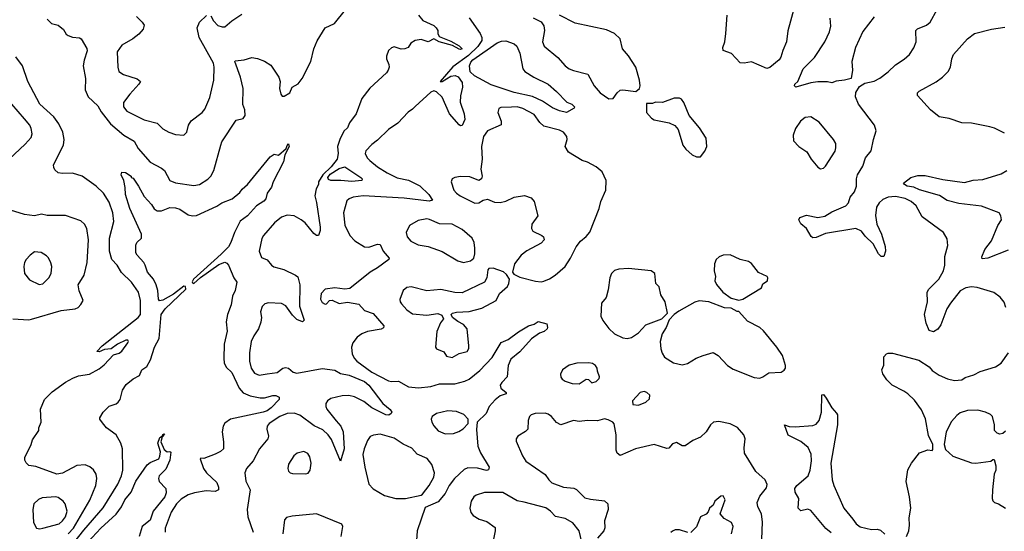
# Model space of a CAD drawing. Extents: x 1468344 to 1613994, y 525695 to 643861.
# Tile 407 of 427: x 1593431 to 1600407, y 617182 to 620802. Entities that reach past the tile are written whole.
import ezdxf

# ---------------------------------------------------------------- set-up
doc = ezdxf.new("R2010")
doc.units = 0

msp = doc.modelspace()

# ---------------------------------------------------------------- linework, layer by layer
at = {"layer": '0CON10XD'}
for points in [[(1594258, 620825), (1594300, 620785), (1594312.3, 620762.3), (1594305, 620734), (1594275, 620699.2), (1594233, 620667), (1594155, 620620.6), (1594121.9, 620575), (1594125.7, 620465), (1594134, 620435), (1594166.7, 620415), (1594264.3, 620384.3), (1594286, 620365), (1594276.2, 620345), (1594211.1, 620275), (1594167.8, 620215), (1594165.6, 620185), (1594190.8, 620155), (1594312.9, 620092.9), (1594405, 620070.6), (1594445, 620030), (1594486.7, 620005), (1594535, 619989.4), (1594595, 619985.8), (1594615, 620006.7), (1594628, 620055), (1594645, 620086.7), (1594724, 620145), (1594742.1, 620167.9), (1594779.2, 620250.8), (1594805.7, 620374.3), (1594810, 620465), (1594804.4, 620495), (1594702.9, 620675), (1594688.9, 620745), (1594705.8, 620785), (1594755, 620832.5)], [(1594785, 620828.6), (1594803.9, 620793.9), (1594835, 620760), (1594865, 620750.8), (1594885, 620752), (1594933.3, 620795), (1595005, 620842)], [(1594855.8, 619914.2), (1594863, 619937), (1594965, 620090), (1595015, 620103.8), (1595028.6, 620125), (1595025.6, 620165), (1595013, 620203), (1595015.3, 620315.3), (1594995.5, 620394.5), (1594954.5, 620505), (1594958, 620512), (1595022.7, 620517.3), (1595075, 620535.6), (1595115, 620527.7), (1595165, 620507.7), (1595210.7, 620480.7), (1595266.4, 620396.4), (1595276, 620365), (1595271.2, 620315), (1595281.2, 620275), (1595291.7, 620261.7), (1595305, 620261.2), (1595345, 620284.2), (1595362.5, 620325), (1595405, 620348.6), (1595432.9, 620385), (1595494.4, 620505.6), (1595515.8, 620595), (1595538.3, 620651.7), (1595595, 620743.3), (1595661.2, 620775), (1595739.1, 620870.9)], [(1596257.1, 620835), (1596287, 620797), (1596365, 620760.8), (1596382, 620745), (1596394, 620725), (1596392.5, 620705), (1596403.5, 620683.5), (1596485, 620650.8), (1596545, 620616), (1596565.8, 620595), (1596555, 620590), (1596545, 620593.5), (1596498.3, 620618.3), (1596403.3, 620645), (1596365, 620665.7), (1596325, 620644.2), (1596275, 620662.9), (1596232.5, 620655), (1596203.3, 620635), (1596183.3, 620605), (1596160, 620595), (1596134.1, 620594.1), (1596085, 620608.8), (1596066.1, 620603.9), (1596044, 620585), (1596028.8, 620545), (1596030, 620525), (1596046.7, 620485), (1596048.8, 620465), (1596042, 620445), (1596029.2, 620425), (1595912, 620318), (1595855.6, 620245), (1595815.6, 620135), (1595768.3, 620071.7), (1595753.8, 620036.2), (1595727.1, 620012.9), (1595698.9, 619955), (1595682.2, 619905), (1595688.1, 619855), (1595679.4, 619815), (1595638.1, 619761.9), (1595579.4, 619705), (1595547.5, 619655), (1595548, 619635), (1595532, 619605), (1595521.4, 619555), (1595535, 619507.5), (1595561.1, 619335), (1595560.3, 619309.7), (1595548.8, 619275), (1595535, 619274.2), (1595515, 619288.1), (1595453.6, 619363.6), (1595426.4, 619386.4), (1595375, 619412.9), (1595325, 619418.4), (1595285, 619404.8), (1595235.7, 619365), (1595157.7, 619275), (1595146.4, 619253.6), (1595127.8, 619165), (1595145, 619120), (1595185, 619102.5), (1595214.4, 619065), (1595232.3, 619052.3), (1595303.3, 619033.3), (1595386.2, 618995), (1595401.5, 618981.5), (1595415.4, 618925.4), (1595414.6, 618774.6), (1595446, 618675), (1595435, 618663.8), (1595395, 618681.2), (1595365, 618710), (1595316.6, 618776.6), (1595285.9, 618794.1), (1595195, 618798.9), (1595168.7, 618791.3), (1595147.9, 618772.1), (1595137.1, 618735), (1595143.6, 618693.6), (1595138.8, 618661.2), (1595122.1, 618615), (1595089.1, 618565), (1595072.1, 618525), (1595060.5, 618445), (1595060, 618385), (1595070, 618335), (1595095, 618301.2), (1595127.7, 618287.7), (1595183.6, 618296.4), (1595255.3, 618304.7), (1595296.2, 618335), (1595315, 618341.1), (1595335, 618335.6), (1595368.4, 618308.4), (1595395, 618301.1), (1595575, 618334.2), (1595665, 618320.8), (1595705, 618298.8), (1595765.8, 618285.8), (1595875, 618241.8), (1595905.4, 618215), (1596005, 618086.2), (1596055, 618042.5), (1596066.7, 618025), (1596062.5, 618015), (1596046.4, 618003.6), (1596025, 618006), (1595926.7, 618055), (1595869.5, 618099.5), (1595803.8, 618133.8), (1595762.6, 618142.6), (1595715, 618141.2), (1595635, 618121.8), (1595611.8, 618105), (1595600.4, 618085), (1595599.6, 618065), (1595607.3, 618045), (1595673.5, 617963.5), (1595706.8, 617925), (1595722.7, 617885), (1595730.4, 617765), (1595705, 617677.5), (1595641.4, 617831.4), (1595617.7, 617865), (1595579.3, 617899.3), (1595517.5, 617927.5), (1595415, 618003.9), (1595375, 618018.2), (1595325, 618016.1), (1595275, 617994.7), (1595199.1, 617945), (1595185.4, 617925), (1595181.2, 617905), (1595194.4, 617855), (1595190, 617835), (1595131.2, 617765), (1595085, 617680.8), (1595037.5, 617625), (1595027.1, 617595), (1595034.1, 617535.9), (1595063.3, 617475), (1595042.5, 617335), (1595046.6, 617285), (1595084.4, 617175)], [(1597605, 620242.5), (1597635, 620243.8), (1597663.3, 620285), (1597685, 620303.3), (1597705, 620306.2), (1597796.4, 620293.6), (1597822.5, 620315), (1597826.2, 620335), (1597822, 620375), (1597795.8, 620465), (1597745.4, 620545.4), (1597702.5, 620595), (1597686.1, 620666.1), (1597644.1, 620704.1), (1597589.1, 620729.1), (1597367, 620777), (1597255, 620834.4)], [(1598918.6, 620885), (1598873.9, 620723.9), (1598863.8, 620645), (1598836.7, 620585), (1598823.9, 620536.1), (1598811.7, 620518.3), (1598746.1, 620463.9), (1598725, 620456.7), (1598615, 620503.8), (1598563.6, 620493.6), (1598535, 620496.7), (1598473.6, 620563.6), (1598414.3, 620584.3), (1598412.9, 620605), (1598425.8, 620645), (1598432.9, 620705), (1598443.3, 620835)], [(1599485, 620822), (1599405, 620718), (1599352.7, 620605), (1599325.7, 620505), (1599332, 620445), (1599323, 620387), (1599275, 620373.8), (1599215, 620368), (1599185, 620356.2), (1599155, 620362), (1599085, 620362), (1599035.8, 620355.8), (1598930, 620325), (1598920, 620335), (1598923.8, 620345), (1598943.3, 620365), (1598981.2, 620455), (1599015, 620486.7), (1599061.2, 620535), (1599134.4, 620645.6), (1599168.6, 620715), (1599177.1, 620755), (1599173.2, 620813.2)], [(1600418.1, 618765), (1600405, 618803.3), (1600378.3, 618838.3), (1600332.1, 618872.1), (1600215, 618907.7), (1600175, 618910.8), (1600135.3, 618904.7), (1600095, 618882.9), (1600024.4, 618795), (1600000, 618755), (1599956.3, 618643.7), (1599936.8, 618613.2), (1599905, 618593.8), (1599875, 618603.3), (1599852.2, 618655), (1599840.5, 618715), (1599863.1, 618805), (1599861.4, 618875), (1599872.5, 618895), (1599943.1, 618965), (1599976.9, 619025), (1599985.6, 619065), (1599984.6, 619125.4), (1600006.7, 619205), (1600001.3, 619251.3), (1599975.4, 619295.4), (1599825, 619407.5), (1599782.5, 619485), (1599746.7, 619515), (1599705, 619536.4), (1599635, 619549.7), (1599585, 619547.2), (1599545, 619528.5), (1599520, 619505), (1599501.8, 619475), (1599494, 619416), (1599504.1, 619355), (1599536.1, 619285), (1599562.7, 619197.3), (1599564.3, 619165), (1599553.6, 619126.4), (1599535, 619126.7), (1599515, 619146), (1599476.9, 619216.9), (1599420.4, 619270.4), (1599395, 619305.8), (1599355, 619324.3), (1599140.5, 619289.5), (1599075, 619260), (1599049.5, 619259.5), (1599037.7, 619267.7), (1599005, 619323.8), (1598965, 619356.7), (1598951.2, 619385), (1598958, 619402), (1599005, 619418.1), (1599085, 619403.3), (1599135, 619411.5), (1599185, 619441.8), (1599284.2, 619485.8), (1599303.5, 619506.5), (1599313.6, 619546.4), (1599345.4, 619585), (1599359.6, 619625), (1599359.2, 619675), (1599366, 619704), (1599403.6, 619766.4), (1599424.3, 619825), (1599462.9, 619875), (1599479.2, 619955), (1599498.8, 620015), (1599486.2, 620055), (1599374.2, 620205), (1599352, 620255), (1599354, 620286), (1599381.7, 620328.3), (1599418.3, 620351.7), (1599485, 620367.5), (1599525, 620388.6), (1599585, 620431.9), (1599635, 620483.1), (1599697.6, 620522.4), (1599734.3, 620555), (1599766.9, 620603.1), (1599782.2, 620645), (1599779.2, 620725), (1599792.8, 620737.2), (1599855, 620763.5), (1599880.6, 620785), (1599930.8, 620875)], [(1593625, 620806.7), (1593657.5, 620775), (1593704.1, 620764.1), (1593742.1, 620732.1), (1593760.7, 620700.7), (1593775, 620689.2), (1593805, 620677.5), (1593855, 620673.3), (1593866.1, 620666.1), (1593907.7, 620597.7), (1593909.2, 620580.8), (1593886.9, 620515), (1593880, 620475), (1593896.5, 620385), (1593895.7, 620305), (1593915.6, 620255), (1593985, 620192), (1594009.2, 620149.2), (1594074.5, 620065), (1594168.9, 619985), (1594242.9, 619942.9), (1594269.9, 619889.9), (1594354.7, 619794.7), (1594435, 619752.5), (1594456.2, 619735), (1594495, 619664.2), (1594535, 619647.1), (1594665, 619628.6), (1594705, 619636.7), (1594765, 619674.3), (1594785.6, 619695), (1594805.5, 619735), (1594855.8, 619914.2)], [(1596614.5, 620814.5), (1596693.8, 620705), (1596704.8, 620675), (1596705.4, 620654.6), (1596677.9, 620612.1), (1596610.9, 620549.1), (1596500.7, 620469.3), (1596410, 620365), (1596425, 620364.5), (1596485, 620401.6), (1596517.2, 620407.2), (1596538.5, 620398.5), (1596566.4, 620356.4), (1596568.5, 620325), (1596553.1, 620263.1), (1596552, 620218), (1596580, 620135), (1596584.3, 620095), (1596565, 620053.3), (1596555, 620050), (1596545, 620058.8), (1596475.6, 620135), (1596425, 620252.9), (1596385, 620292.2), (1596365, 620297.5), (1596345, 620289.4), (1596232.2, 620187.8), (1596215, 620168.5), (1596182.8, 620147.2), (1596110.4, 620069.6), (1596045, 620024.9), (1595965, 619948.8), (1595925, 619919.3), (1595883.7, 619875), (1595877.8, 619855), (1595892.2, 619825), (1595911.9, 619805), (1595965, 619761.8), (1596035, 619718.2), (1596105, 619682.7), (1596186.3, 619666.3), (1596265, 619627.1), (1596329.1, 619565), (1596355.7, 619524.3), (1596332.1, 619517.9), (1596155, 619538.4), (1595865, 619556.6), (1595793.3, 619546.7), (1595766, 619535), (1595749.3, 619519.3), (1595725.6, 619435), (1595735, 619347.5), (1595770.5, 619275), (1595805, 619238.1), (1595875, 619193.8), (1595905, 619192.5), (1595965, 619214.5), (1595985, 619211.9), (1596006.7, 619165), (1596048.8, 619115), (1596046.7, 619105), (1595965.8, 619045), (1595914, 619015), (1595769.5, 618900.5), (1595735, 618896.2), (1595665, 618904), (1595595, 618894.3), (1595566.4, 618865), (1595561.2, 618825), (1595575, 618800), (1595595, 618790), (1595605, 618792), (1595626.2, 618813.8), (1595645, 618818.2), (1595694.1, 618794.1), (1595753.9, 618803.9), (1595835, 618788), (1595875, 618744), (1595935, 618722), (1596010, 618635), (1596009.3, 618620.7), (1595993.2, 618613.2), (1595895, 618595.3), (1595855, 618578), (1595822.7, 618555), (1595790.9, 618515), (1595781.8, 618485), (1595787.8, 618435), (1595803.3, 618405), (1595819.4, 618385), (1595925, 618308.4), (1596045, 618245.4), (1596065, 618241.1), (1596115, 618244.5), (1596185, 618204.6), (1596256, 618196), (1596344.7, 618205.3), (1596404.7, 618225.3), (1596515, 618226.1), (1596585, 618243.8), (1596615, 618257.7), (1596691, 618319), (1596778.9, 618411.1), (1596843.4, 618516.6), (1596890.7, 618539.3), (1596965, 618592.9), (1597035, 618636), (1597075, 618647.5), (1597105, 618666.7), (1597165, 618650), (1597170, 618625), (1597167.5, 618615), (1597147.5, 618595), (1597115, 618584.2), (1597056.2, 618543.8), (1596975, 618452.5), (1596910.2, 618399.8), (1596891.5, 618355), (1596884, 618275), (1596846.2, 618235), (1596836.2, 618215), (1596840, 618195), (1596877.5, 618165), (1596876.7, 618155), (1596835, 618140.8), (1596798.6, 618111.4), (1596758.1, 618065), (1596735.6, 618014.4), (1596673.3, 617955), (1596668, 617902), (1596677.5, 617785), (1596696.3, 617736.4), (1596756.2, 617635), (1596753.6, 617616.4), (1596737.3, 617612.7), (1596675, 617628.2), (1596605, 617631.1), (1596581.2, 617618.8), (1596512.2, 617555), (1596475, 617505.8), (1596445, 617450), (1596395, 617390), (1596305, 617350), (1596246.2, 617185), (1596242.7, 617117.3)], [(1597068.8, 620815), (1597125.8, 620785.8), (1597145, 620757.5), (1597148.1, 620725), (1597135.7, 620645), (1597145.8, 620615), (1597244.3, 620535), (1597295, 620474.4), (1597323.9, 620453.9), (1597355, 620443.3), (1597456.6, 620416.6), (1597500.8, 620335), (1597544.6, 620284.6), (1597605, 620242.5)], [(1600409.2, 619999.2), (1600338, 620035), (1600305, 620044.5), (1600175, 620070.6), (1600105, 620072), (1600015, 620102), (1599945, 620113.8), (1599884.3, 620164.3), (1599791.2, 620265), (1599792, 620285), (1599804.6, 620295.4), (1599925, 620363.1), (1599968, 620395), (1600008, 620435), (1600026, 620465), (1600034, 620525), (1600046.7, 620555), (1600145, 620666.2), (1600195, 620703.8), (1600315, 620734), (1600411.2, 620748.8)], [(1597305, 620144.2), (1597255, 620157.1), (1597205, 620179.4), (1597135, 620226.3), (1597065, 620259.3), (1596935, 620287.6), (1596770.3, 620340.3), (1596654.3, 620404.3), (1596621.9, 620431.9), (1596617.8, 620475), (1596628, 620502), (1596641.7, 620518.3), (1596815, 620638.8), (1596845, 620650.7), (1596875, 620652.2), (1596935, 620631.9), (1596953.9, 620613.9), (1596974.8, 620564.8), (1596996.5, 620455), (1597009.4, 620435), (1597074.3, 620395), (1597175.9, 620345.9), (1597233.6, 620293.6), (1597308.3, 620218.3), (1597342, 620205), (1597361.2, 620185), (1597360, 620175), (1597305, 620144.2)], [(1593775, 617163.1), (1593811.9, 617205), (1593928.6, 617401.4), (1593970, 617505), (1593977.9, 617555), (1593973.1, 617585), (1593955, 617615.8), (1593927.4, 617637.4), (1593895, 617651.1), (1593835, 617648), (1593735, 617592), (1593695, 617586), (1593545, 617640), (1593495, 617646.7), (1593476.4, 617666.4), (1593467.5, 617685), (1593467.5, 617705), (1593513.3, 617795), (1593521.7, 617828.3), (1593565.9, 617894.1), (1593566.7, 617915), (1593583.3, 617955), (1593578.8, 618045), (1593606.2, 618113.8), (1593660.3, 618169.7), (1593755, 618237.5), (1593806.7, 618265), (1593848.3, 618281.7), (1593925, 618294.4), (1593995, 618331.5), (1594029.9, 618360.1), (1594095, 618430.8), (1594135, 618443.3), (1594155, 618457.5), (1594197.5, 618515), (1594201.4, 618525), (1594196.7, 618535), (1594183.8, 618535), (1594124.4, 618505.6), (1594078.2, 618471.8), (1594031.6, 618468.4), (1593995, 618451.8), (1593976.7, 618455), (1594016.7, 618495), (1594270.9, 618695), (1594287.2, 618715), (1594286.4, 618815), (1594273.3, 618875), (1594224.4, 618945), (1594153, 619013), (1594122.7, 619065), (1594084.2, 619104.2), (1594068.1, 619165), (1594066.7, 619255), (1594098.2, 619375), (1594090, 619435), (1594065, 619510), (1594024.5, 619574.5), (1593973.4, 619623.4), (1593874.4, 619694.4), (1593805, 619717.1), (1593735, 619712.5), (1593705, 619718), (1593679.5, 619739.5), (1593672, 619755), (1593671.9, 619775), (1593742.7, 619915), (1593747.3, 619955), (1593737.7, 620005), (1593708.8, 620065), (1593673.8, 620113.8), (1593573.8, 620205), (1593490, 620365), (1593450, 620475), (1593405, 620540)], [(1593356, 619815), (1593469.8, 619920.2), (1593511.5, 619968.5), (1593518.5, 619995), (1593512.3, 620032.3), (1593502.5, 620055), (1593465, 620100), (1593375.7, 620205)], [(1598255, 619832.5), (1598285, 619872.5), (1598298.8, 619905), (1598293.8, 619963.8), (1598246.8, 620036.8), (1598173, 620123), (1598135.9, 620215.9), (1598119.3, 620239.3), (1598105, 620247.5), (1598067, 620247), (1597985, 620216.7), (1597935, 620217.5), (1597915, 620210), (1597871.7, 620208.3), (1597872.5, 620145), (1597907.5, 620105), (1597925, 620093.3), (1598032.3, 620072.3), (1598072.3, 620052.3), (1598096.2, 620025), (1598130, 619915), (1598150, 619885), (1598196.4, 619846.4), (1598225, 619832.5), (1598255, 619832.5)], [(1597125, 618947.1), (1597145, 618952.9), (1597185, 618968.1), (1597225, 618993.3), (1597295.5, 619054.5), (1597334.2, 619115), (1597374.2, 619195.8), (1597403.3, 619235), (1597445, 619266.7), (1597470.9, 619299.1), (1597537.1, 619465), (1597548, 619515), (1597583.3, 619595), (1597586.7, 619665), (1597556.7, 619725), (1597515, 619761.2), (1597454.2, 619794.2), (1597415, 619806.2), (1597318.8, 619865), (1597296, 619905), (1597310, 619955), (1597308, 619975), (1597284, 620005), (1597255, 620021.4), (1597145, 620049.4), (1597116.9, 620075), (1597075, 620130.5), (1596995, 620174.5), (1596955, 620184.5), (1596915, 620182.2), (1596839.3, 620180.7), (1596826.1, 620173.9), (1596818.8, 620145), (1596843.1, 620085), (1596842.1, 620057.9), (1596745.4, 620014.6), (1596717.5, 619975), (1596703.6, 619905), (1596706.9, 619815), (1596698.8, 619745), (1596707.5, 619695), (1596702.5, 619675), (1596685, 619663.3), (1596620, 619690), (1596555, 619691.5), (1596515, 619685.6), (1596495, 619676), (1596488, 619655), (1596506.7, 619595), (1596525, 619574.4), (1596550.8, 619555), (1596655, 619503.5), (1596683.2, 619506.8), (1596715.6, 619524.4), (1596745, 619532), (1596795, 619510), (1596835, 619508), (1596875, 619518.8), (1596935, 619546), (1597008.3, 619558.3), (1597055, 619541.2), (1597076, 619515), (1597101.2, 619415), (1597058.8, 619355), (1597056.7, 619325), (1597067.5, 619305), (1597130, 619275), (1597142.5, 619265), (1597146.7, 619245), (1597125, 619220), (1597023.6, 619166.4), (1596983.4, 619136.6), (1596935.8, 619074.2), (1596922.5, 619015), (1596931.7, 619001.7), (1596975, 618980.8), (1597085, 618951.4), (1597125, 618947.1)], [(1599105, 619747.5), (1599125, 619752.5), (1599140, 619765), (1599208, 619872), (1599214.3, 619895), (1599212.9, 619925), (1599195.8, 619955), (1599095, 620077.5), (1599035, 620114.2), (1598995, 620110.8), (1598962, 620085), (1598927, 620033), (1598912, 619985), (1598913.6, 619943.6), (1598950, 619905), (1599007.7, 619867.7), (1599038.8, 619815), (1599085, 619757.5), (1599105, 619747.5)], [(1593805, 617087.5), (1593885, 617190.8), (1594022.2, 617347.8), (1594125.9, 617515), (1594153.1, 617575), (1594162.3, 617615), (1594159.4, 617765), (1594146.7, 617805), (1594114.6, 617864.6), (1594046, 617915), (1594018.6, 617948.6), (1594000, 617975), (1594000, 617985), (1594023.3, 618025), (1594065, 618066.2), (1594115, 618083.8), (1594130, 618095), (1594142, 618115), (1594159.5, 618180.5), (1594185, 618219.4), (1594235, 618260.5), (1594280.8, 618285), (1594296.1, 618323.9), (1594332.6, 618347.4), (1594357.7, 618395), (1594386.5, 618485), (1594420, 618545), (1594432.6, 618715), (1594463, 618757), (1594608.6, 618895), (1594605, 618914.4), (1594595, 618915.3), (1594520.3, 618859.7), (1594445, 618818.2), (1594421.6, 618811.6), (1594413.7, 618823.7), (1594408.9, 618885), (1594398.4, 618925), (1594378.7, 618965), (1594336.8, 619015), (1594319.5, 619065), (1594311.1, 619085), (1594263.1, 619135), (1594255, 619152.5), (1594253.2, 619206.8), (1594262, 619225), (1594294.4, 619255), (1594293.8, 619285), (1594210.8, 619465), (1594181.4, 619565), (1594179.2, 619615), (1594168.1, 619665), (1594149.2, 619705), (1594155, 619723.3), (1594179.7, 619719.7), (1594220, 619695), (1594220, 619685), (1594235, 619680), (1594274, 619625), (1594312, 619552), (1594364.4, 619495), (1594385, 619463.3), (1594405, 619450), (1594435, 619448.8), (1594495, 619472.5), (1594535, 619471.1), (1594565, 619462.2), (1594625, 619420.5), (1594655, 619413.5), (1594683, 619417), (1594827.6, 619482.4), (1594863.8, 619505), (1594936.8, 619533.2), (1594990.3, 619579.7), (1595007.3, 619602.7), (1595045.4, 619634.6), (1595205, 619832.5), (1595235, 619850), (1595265, 619842.5), (1595319.5, 619890.5), (1595325, 619912.5), (1595335, 619922.5), (1595340, 619905), (1595310, 619845), (1595299.4, 619795), (1595227.8, 619655), (1595215, 619616.7), (1595184, 619575), (1595176.2, 619535), (1595161.3, 619518.7), (1595108.1, 619485), (1595045, 619414.4), (1594993.8, 619376.2), (1594952.8, 619297.2), (1594928.2, 619225), (1594910, 619195), (1594858.3, 619141.7), (1594661.8, 618965), (1594653.7, 618946.3), (1594655, 618939.2), (1594665.5, 618935), (1594711.7, 618978.2), (1594841.3, 619068.7), (1594885.5, 619085.5), (1594899.1, 619079.1), (1594909.4, 619065), (1594949.2, 618975), (1594970, 618945), (1594958.8, 618885), (1594940, 618845), (1594929.4, 618785), (1594902.9, 618715), (1594894.2, 618665), (1594901.7, 618598.3), (1594880.5, 618505), (1594876.4, 618405), (1594880.9, 618375), (1594894.2, 618344.2), (1594933.1, 618305), (1594985, 618193.5), (1595015, 618160.9), (1595065, 618140), (1595135, 618126.7), (1595165, 618125.8), (1595225, 618142.5), (1595245, 618142), (1595270, 618130), (1595268.8, 618115), (1595213.1, 618055), (1595185.6, 618035), (1595155, 618023.9), (1594925.8, 617974.2), (1594885, 617947.1), (1594873.5, 617925), (1594865.6, 617885), (1594875.8, 617815), (1594876, 617765), (1594855, 617745.8), (1594815, 617727.1), (1594735, 617696.7), (1594715, 617700), (1594710, 617695), (1594732.9, 617625), (1594755, 617595.7), (1594826.9, 617526.9), (1594840, 617495), (1594840, 617475), (1594816.2, 617463.8), (1594752.7, 617467.3), (1594670, 617455), (1594625, 617439.1), (1594575, 617408.2), (1594542.9, 617375), (1594503.8, 617316.2), (1594462.9, 617205), (1594462.7, 617175)], [(1595785, 619656.2), (1595705.9, 619664.1), (1595635, 619663.2), (1595620, 619670), (1595613.1, 619685), (1595630.3, 619709.8), (1595695, 619749.4), (1595735, 619760.8), (1595849.2, 619685), (1595858, 619675), (1595855, 619664.2), (1595785, 619656.2)], [(1600435, 619170.7), (1600290, 619115), (1600250.3, 619110.3), (1600248, 619125), (1600268, 619175), (1600315, 619238), (1600362, 619345), (1600386.2, 619385), (1600382.5, 619415), (1600370, 619435), (1600245, 619481.5), (1600085, 619501.4), (1600001.8, 619521.8), (1599947.6, 619557.6), (1599805, 619597.3), (1599765, 619616.9), (1599719.2, 619625), (1599698.8, 619635), (1599693.3, 619645), (1599743.9, 619686.1), (1599795, 619699.2), (1599845, 619700), (1599971.9, 619671.9), (1600125, 619650.6), (1600185, 619667.3), (1600255, 619671.8), (1600385, 619712.4), (1600425, 619733.8)], [(1593382.5, 618685), (1593495, 618679.2), (1593515, 618683.1), (1593725, 618744.3), (1593825, 618756), (1593845, 618766.2), (1593864.1, 618785.9), (1593880, 618815), (1593853, 618883), (1593846, 618925), (1593888.9, 618995), (1593908.8, 619085), (1593918.5, 619245), (1593906.7, 619325), (1593890.8, 619355), (1593865, 619377.5), (1593755, 619415.7), (1593626.1, 619416.1), (1593585, 619426.2), (1593535, 619414.2), (1593465, 619424.2), (1593335, 619463.1)], [(1596575, 619084), (1596625, 619096.7), (1596647.5, 619115), (1596656.2, 619145), (1596655.8, 619184.2), (1596650, 619225), (1596636.7, 619255), (1596565, 619316.9), (1596495, 619354.6), (1596405, 619357.5), (1596335, 619388.6), (1596315, 619391.9), (1596255, 619381.4), (1596194, 619345), (1596170, 619295), (1596176, 619265), (1596201.2, 619235), (1596255, 619210), (1596325, 619197.5), (1596425, 619161.1), (1596535, 619096.2), (1596575, 619084)], [(1593568.7, 618928.7), (1593595, 618933.1), (1593638.6, 618975), (1593654, 619005), (1593658, 619055), (1593652.3, 619082.3), (1593635, 619116.7), (1593620.9, 619130.9), (1593582.5, 619155), (1593535, 619158.6), (1593505, 619136.2), (1593476.2, 619105), (1593466.2, 619085), (1593460, 619055), (1593464.2, 619005), (1593501.7, 618961.7), (1593568.7, 618928.7)], [(1598525, 618817.5), (1598555, 618823.3), (1598685.9, 618904.1), (1598695, 618932.5), (1598730, 618955), (1598732.5, 618975), (1598727.5, 618985), (1598665, 619013.8), (1598616.6, 619076.6), (1598595, 619090.8), (1598535, 619105.6), (1598465, 619137.8), (1598415, 619134.6), (1598386.9, 619125), (1598365.4, 619105), (1598353.6, 619075), (1598351.2, 619025), (1598360.8, 618985), (1598356, 618955), (1598367.9, 618927.9), (1598413, 618873), (1598471.2, 618831.2), (1598525, 618817.5)], [(1596495, 618412), (1596545, 618439.2), (1596601.2, 618455), (1596612.5, 618475), (1596614.3, 618495), (1596602, 618615), (1596575, 618646), (1596535, 618666), (1596497.5, 618695), (1596487.5, 618715), (1596497.5, 618725), (1596526.8, 618733.2), (1596615, 618737.5), (1596705, 618760), (1596805.9, 618814.1), (1596831.2, 618865), (1596886, 618915), (1596897.5, 618935), (1596901.2, 618965), (1596879.5, 618999.5), (1596857.7, 619017.7), (1596785, 619043.3), (1596755, 619042.5), (1596747, 619033), (1596741.2, 618975), (1596724.2, 618945.8), (1596565, 618869.4), (1596515, 618870.6), (1596415, 618892.9), (1596315, 618883.3), (1596205, 618911.2), (1596175, 618906.2), (1596148.8, 618885), (1596125, 618822.5), (1596125.7, 618805), (1596135, 618790.8), (1596175, 618748.6), (1596215, 618721.4), (1596315, 618711.1), (1596392.7, 618722.7), (1596421.7, 618711.7), (1596433.3, 618685), (1596413.6, 618656.4), (1596386.9, 618595), (1596376.7, 618485), (1596385, 618473.8), (1596435, 618451.2), (1596455, 618421.2), (1596495, 618412)], [(1597735, 618547.1), (1597765, 618552.9), (1597814.2, 618585.8), (1597867.7, 618642.3), (1597980, 618685), (1598020, 618725), (1598003.3, 618805), (1597973.8, 618855), (1597961.7, 618911.7), (1597938.8, 618935), (1597931.2, 619005), (1597905.7, 619025.7), (1597745, 619041.5), (1597675, 619037.1), (1597645, 619026.7), (1597624.7, 619005.3), (1597611.2, 618975), (1597600.3, 618889.7), (1597586.5, 618835), (1597552.5, 618795), (1597547.5, 618705), (1597563.4, 618673.4), (1597606.1, 618616.1), (1597645, 618580), (1597705, 618551.1), (1597735, 618547.1)], [(1598675, 618266.2), (1598695, 618273.8), (1598737.7, 618302.3), (1598825, 618306.7), (1598847.7, 618322.3), (1598856.2, 618335), (1598856, 618355), (1598835.5, 618425), (1598795.6, 618485), (1598701.4, 618601.4), (1598675, 618622.9), (1598587.7, 618667.7), (1598526.7, 618736.7), (1598515, 618737.5), (1598471.7, 618761.7), (1598423.6, 618763.6), (1598313.9, 618806.1), (1598245, 618812), (1598215, 618803.8), (1598101.2, 618738.8), (1598067.5, 618715), (1598033, 618677), (1598012, 618625), (1597982.1, 618577.9), (1597967.9, 618525), (1597972.3, 618472.3), (1597982, 618442), (1597999.2, 618415), (1598062.8, 618372.8), (1598125, 618358.6), (1598161.7, 618368.3), (1598224.3, 618405.7), (1598274.2, 618425.8), (1598345, 618446.2), (1598380, 618425), (1598445, 618356), (1598485, 618330), (1598635, 618271.2), (1598675, 618266.2)], [(1599713.3, 617145), (1599730, 617185), (1599735.7, 617225), (1599733.2, 617276.8), (1599744, 617345), (1599735.8, 617425), (1599712.5, 617535), (1599724.2, 617615.8), (1599748.8, 617665), (1599805, 617736.7), (1599865, 617757.5), (1599895, 617752.5), (1599899.3, 617760.7), (1599900, 617795), (1599870, 617860), (1599848.6, 617978.6), (1599820.2, 618040.2), (1599769.6, 618109.6), (1599723.4, 618153.4), (1599694.4, 618174.4), (1599612.5, 618215), (1599573.6, 618253.6), (1599546.4, 618296.4), (1599540, 618325), (1599553, 618357), (1599553, 618417), (1599571.7, 618438.3), (1599585, 618442.5), (1599615, 618443.3), (1599801.7, 618391.7), (1599873.3, 618345), (1599895, 618320), (1599945, 618287.5), (1600005, 618260.6), (1600055, 618249.4), (1600105, 618252.5), (1600130.2, 618269.8), (1600191.3, 618288.7), (1600235, 618312.7), (1600345, 618344.5), (1600385, 618371.9), (1600436.3, 618443.7)], [(1597395, 618224.4), (1597445, 618259.1), (1597461.4, 618255), (1597485, 618232), (1597515, 618242.5), (1597536.4, 618263.6), (1597540, 618275), (1597523.9, 618313.9), (1597523.3, 618335), (1597510, 618355), (1597489.1, 618369.1), (1597464.4, 618374.4), (1597377.8, 618372.2), (1597325, 618356.5), (1597277.5, 618325), (1597262.7, 618292.7), (1597265, 618272.5), (1597275, 618258), (1597295, 618244.2), (1597345, 618226.9), (1597395, 618224.4)], [(1597815, 618073.8), (1597866.7, 618095), (1597892, 618118), (1597895.8, 618145), (1597875, 618163.8), (1597855, 618170), (1597827.5, 618165), (1597773.3, 618105), (1597775, 618080), (1597815, 618073.8)], [(1599180.3, 617170.3), (1599142.4, 617202.4), (1599035, 617330), (1599015, 617338), (1598965, 617325.8), (1598945.6, 617345), (1598950.8, 617415), (1598925, 617458), (1598923.5, 617485), (1598936.2, 617505), (1599016.8, 617573.2), (1599031.5, 617615), (1599040.9, 617680.9), (1599037.9, 617727.9), (1599018, 617775), (1598966.1, 617816.1), (1598875, 617863.1), (1598850, 617935), (1598883, 617923), (1598925, 617921.4), (1599049.5, 617930.5), (1599075, 617938.8), (1599094, 617965), (1599111.4, 618025), (1599115, 618147.5), (1599125, 618150), (1599145.8, 618125), (1599184.5, 618054.5), (1599218.8, 618018.8), (1599224, 618005), (1599224.2, 617935), (1599177.7, 617665), (1599187.9, 617545), (1599198.8, 617505), (1599268.8, 617345), (1599333, 617267), (1599356.5, 617235), (1599385, 617212.7), (1599465, 617195.6), (1599507.1, 617197.1), (1599529.7, 617189.7), (1599560.5, 617160.5)], [(1596445, 617870.9), (1596505, 617874.5), (1596542.4, 617887.6), (1596573.2, 617906.8), (1596607.5, 617945), (1596607.5, 617975), (1596578.3, 618008.3), (1596525, 618030), (1596465, 618033.2), (1596385, 618015.4), (1596352.9, 617995), (1596345.6, 617975), (1596350, 617955), (1596365, 617927.5), (1596395, 617893.1), (1596445, 617870.9)], [(1600415, 617890), (1600395.7, 617874.3), (1600375, 617870), (1600355, 617876.2), (1600336.2, 617895), (1600336.1, 617936.1), (1600322.5, 617995), (1600308.3, 618008.3), (1600272.5, 618025), (1600218.7, 618038.7), (1600145, 618036.2), (1600095, 618019.1), (1600069.4, 618000.6), (1600031.9, 617958.1), (1599993.8, 617885), (1599981.2, 617795), (1599991.2, 617761.2), (1600042.6, 617712.6), (1600175, 617665.8), (1600205, 617664), (1600311.7, 617678.3), (1600325, 617690), (1600335, 617690), (1600347.5, 617645), (1600346.2, 617615), (1600333.8, 617585), (1600322, 617475), (1600320, 617415), (1600325, 617397.5), (1600337.5, 617385), (1600365, 617376), (1600415.7, 617345.7)], [(1598688.6, 617125), (1598693.6, 617246.4), (1598685.4, 617305.4), (1598661.1, 617355), (1598655.7, 617385), (1598675, 617431.2), (1598721.2, 617488.8), (1598726.1, 617513.9), (1598712, 617545), (1598645.7, 617605), (1598565.8, 617735), (1598562.7, 617772.7), (1598572, 617835), (1598562, 617865), (1598516.2, 617916.2), (1598465, 617942.5), (1598385, 617958.9), (1598347.1, 617952.9), (1598325.7, 617934.3), (1598295, 617886.7), (1598255, 617847.5), (1598200, 617825), (1598145, 617787.5), (1598125, 617787.5), (1598085, 617810), (1598055, 617800), (1598029.3, 617770.7), (1598015, 617767.5), (1597925, 617796), (1597793.6, 617766.4), (1597685, 617717.5), (1597663.9, 617733.9), (1597656.7, 617755), (1597656, 617865), (1597641.7, 617941.7), (1597633, 617953), (1597600.7, 617970.7), (1597575, 617976.7), (1597525, 617963.8), (1597455, 617966.7), (1597395, 617958), (1597355, 617966), (1597265, 617936.2), (1597235, 617952), (1597198, 617995), (1597175, 618010), (1597155, 618016.9), (1597084.3, 618015.7), (1597055, 618006), (1597043.8, 617995), (1597034.2, 617965.8), (1597032, 617905), (1597015, 617887.5), (1596960, 617855), (1596948, 617835), (1596949.2, 617819.2), (1596994.2, 617715), (1597017.6, 617677.6), (1597154.6, 617584.6), (1597179.5, 617545), (1597200.6, 617525), (1597285, 617493.2), (1597356.4, 617486.4), (1597376.4, 617476.4), (1597435, 617419.2), (1597475, 617408), (1597575, 617396.7), (1597598.8, 617375), (1597600, 617335), (1597574, 617255), (1597575.9, 617205.9), (1597568.8, 617185), (1597525, 617133.8)], [(1593915, 617103.9), (1594005, 617203.9), (1594115, 617302.5), (1594153.2, 617355), (1594175, 617404.4), (1594221.9, 617458.1), (1594255, 617537.5), (1594335, 617651.9), (1594355, 617669.2), (1594416.1, 617693.9), (1594425, 617712.5), (1594429.2, 617745), (1594410.8, 617805), (1594425, 617846.2), (1594442.5, 617857.5), (1594445, 617866.2), (1594455, 617872.5), (1594458, 617868), (1594440.7, 617849.3), (1594431.2, 617815), (1594455, 617760), (1594475, 617743.3), (1594495, 617747.5), (1594501.7, 617741.7), (1594494.3, 617684.3), (1594467.6, 617622.4), (1594420, 617575), (1594413.9, 617556.1), (1594418.8, 617535), (1594465.6, 617485), (1594468.2, 617455), (1594459.1, 617425), (1594378, 617325), (1594355, 617260), (1594298.1, 617215), (1594278.7, 617145)], [(1596095, 617414.2), (1596165, 617414.3), (1596275, 617436.7), (1596286.1, 617443.9), (1596332, 617505), (1596365.4, 617564.6), (1596368.8, 617595), (1596352.1, 617655), (1596317.6, 617697.6), (1596248.2, 617728.2), (1596210.2, 617770.2), (1596147.6, 617797.6), (1596085, 617840.4), (1595985, 617868.1), (1595937, 617863), (1595915, 617852.5), (1595894.4, 617825), (1595870.5, 617765), (1595863.3, 617725), (1595875.7, 617635), (1595904.7, 617514.7), (1595935, 617482.2), (1596015, 617435.8), (1596095, 617414.2)], [(1595455, 617587.5), (1595475, 617594), (1595489.2, 617615), (1595496, 617665), (1595487.7, 617707.7), (1595471.7, 617731.7), (1595445, 617746.7), (1595396.4, 617733.6), (1595373.8, 617715), (1595335, 617657.5), (1595331.2, 617625), (1595336.4, 617606.4), (1595346.4, 617596.4), (1595365, 617591.2), (1595455, 617587.5)], [(1593575, 617198.9), (1593595, 617203.6), (1593711.4, 617235), (1593735.5, 617255), (1593755.4, 617285), (1593767.1, 617325), (1593754.3, 617375), (1593740, 617395), (1593705, 617421.6), (1593685, 617426.2), (1593590.6, 617419.4), (1593563.9, 617406.1), (1593531.9, 617375), (1593523.6, 617335), (1593528.6, 617245), (1593551.2, 617205), (1593575, 617198.9)], [(1597414.2, 617105), (1597395.5, 617185), (1597350.9, 617240.9), (1597295, 617272.7), (1597226.9, 617286.9), (1597192.5, 617325), (1597158.5, 617348.5), (1597005, 617388.9), (1596955, 617396.7), (1596855, 617455.4), (1596725, 617455.6), (1596665, 617438.1), (1596647.5, 617425), (1596629.4, 617395), (1596619.2, 617345), (1596628, 617315), (1596645, 617294), (1596687, 617267), (1596740.3, 617250.3), (1596799.1, 617209.1), (1596800, 617185), (1596772.5, 617045)], [(1598472.9, 617165), (1598485.8, 617215), (1598473.2, 617243.2), (1598422.7, 617272.7), (1598393.3, 617305), (1598428, 617405), (1598415, 617432.5), (1598399.3, 617430.7), (1598356.7, 617395), (1598344.1, 617365.9), (1598318.8, 617345), (1598309.4, 617320.6), (1598295, 617304), (1598253.8, 617285), (1598225, 617213.3), (1598185.7, 617174.3)], [(1595708.6, 617145), (1595720.8, 617215), (1595712.7, 617232.7), (1595535, 617306.2), (1595360.5, 617289.5), (1595321.7, 617278.3), (1595306.7, 617263.3), (1595294.5, 617165)], [(1598165, 617173.8), (1598105, 617191.2), (1598075, 617191.2), (1598055, 617183.3), (1598045, 617172.5)]]:
    msp.add_lwpolyline(points, dxfattribs=at)

doc.saveas('drawing.dxf')
